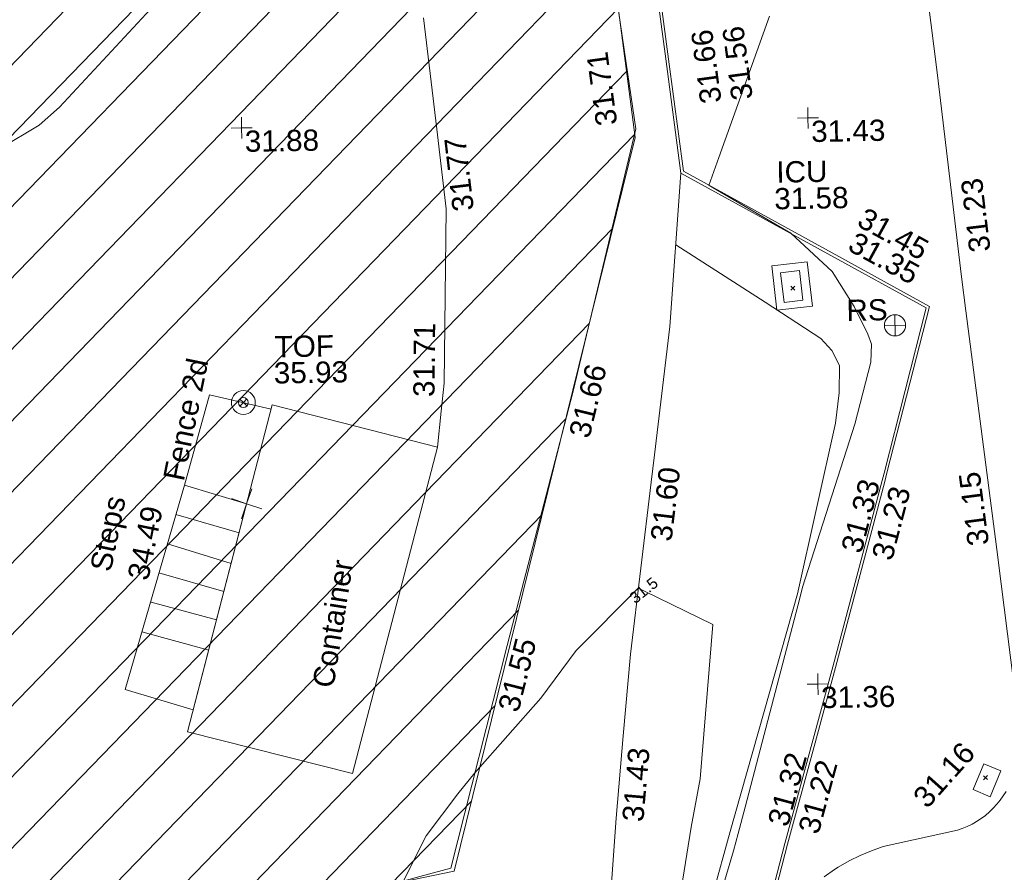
# Model space of a CAD drawing. Header units: millimetres. Extents: x -290717 to 520720, y -103372 to 287762.
# Tile 308 of 375: x 201567 to 218949, y 135038 to 150097. Entities that reach past the tile are written whole.
import ezdxf

# ---------------------------------------------------------------- set-up
doc = ezdxf.new("R2010")
doc.units = ezdxf.units.MM
doc.linetypes.add('IMPORT-HIDDEN2 _3_', pattern=[4762.5, 3175, -1587.5])
doc.linetypes.add('IMPORT-UG_ELEC_STREET LIGHTING_QLB2 _2_', pattern=[2700, 1500, -300.0000000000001, 0, -250, 150, -300.0000000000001, 0, -200])
for name, color, linetype, lineweight, true_color in [('00__TOPO__TOP_OF_FENCE_SYMBOL', 7, 'Continuous', 9, 0x666666), ('00_TOPO_FURN_SIGN', 7, 'Continuous', 9, 0x666666), ('00_UAV_CONCRETE', 9, 'Continuous', 9, 0x808080), ('00_UAV_FENCE', 7, 'Continuous', 9, 0x264c2f), ('00_UAV_FENCE_2D', 7, 'Continuous', 9, 0x264c2f), ('00_UAV_FORM_LINES', 7, 'Continuous', 9, 0x666666), ('00_UAV_FURN_SIGN', 6, 'Continuous', 9, 0xff00ff), ('00_UAV_KERB_BOTTOM', 1, 'Continuous', 9, 0xff0000), ('00_UAV_KERB_TOP', 7, 'Continuous', 9, 0xa500a5), ('00_UAV_LEVEL_SPOT', 7, 'Continuous', 9, 0x666666), ('00_UAV_PARKING', 4, 'Continuous', 9, 0x00ffff), ('00_UAV_SERV_GULLY', 7, 'Continuous', 9, 0x5252a5), ('00_UAV_SERV_IC', 5, 'Continuous', 9, 0x0000ff), ('00_UAV_STEPS', 7, 'Continuous', 9, 0x666666), ('00_UAV_TOP_OF_FENCE', 6, 'Continuous', 9, 0xff00ff), ('01_DTM_CONTOUR_MNR', 7, 'Continuous', 9, 0xa5a552), ('01_DTM_CONTOUR_MNR_LABELS', 7, 'Continuous', 9, 0xa5a552), ('12333-PUM-2D-U-0001-C01 - Rev2_REVIT IMPORT_dwg', 7, 'Continuous', 9, 0x767676), ('PUM-CHAMBER EXTENTS', 6, 'IMPORT-HIDDEN2 _3_', 9, 0xff00ff), ('PUM-UNABLE TO SURVEY', 190, 'Continuous', 9, 0x7f00ff)]:
    doc.layers.add(name, color=color, linetype=linetype, lineweight=lineweight, true_color=true_color)
for name, color, linetype, lineweight in [('00_UAV_CONTAINER', 7, 'Continuous', 9), ('00_UAV_SURFACE', 7, 'Continuous', 9), ('GEN-TEXT', 7, 'Continuous', 9)]:
    doc.layers.add(name, color=color, linetype=linetype, lineweight=lineweight)
doc.styles.add('Swis721 Lt BT_1', font='swissl.ttf', dxfattribs={"height": 200})
doc.styles.add('Swis721 Lt BT_2', font='swissl.ttf', dxfattribs={"height": 375})

# ---------------------------------------------------------------- blocks, each defined once
blk = doc.blocks.new('12333-PUM-2D-U-0001-C01 - Rev2_REVIT IMPORT_dwg_MSL_RoadSign_SYM-2077242-Site Location Plan Existing')
at = {"layer": '00_TOPO_FURN_SIGN', "color": 254, "true_color": 0xcccccc}
for p, q in [((-0.2287617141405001, -500.0000000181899), (-0.2287617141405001, 499.9999999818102)), ((-500.2287617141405, 0), (499.7712382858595, 0))]:
    blk.add_line(p, q, dxfattribs=at)
blk.add_circle((-0.2287617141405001, 0), 500.0000000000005, dxfattribs=at)
blk = doc.blocks.new('12333-PUM-2D-U-0001-C01 - Rev2_REVIT IMPORT_dwg_MSL_Node_Linework_1-2077247-Site Location Plan Existing')
at = {"layer": '00_UAV_STEPS', "color": 254, "true_color": 0xcccccc, "flags": 128}
for points in [[(256.5421955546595, 704.8438894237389), (0, 0), (-704.8438894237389, 256.5421955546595)], [(704.8438894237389, -256.5421955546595), (0, 0), (-256.5421955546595, -704.8438894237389)]]:
    blk.add_lwpolyline(points, dxfattribs=at)
blk = doc.blocks.new('12333-PUM-2D-U-0001-C01 - Rev2_REVIT IMPORT_dwg_MSL_Node_LineworkTOF-2077248-Site Location Plan Existing')
at = {"layer": '00__TOPO__TOP_OF_FENCE_SYMBOL', "color": 254, "true_color": 0xcccccc, "flags": 128}
for points in [[(165.3591892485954, 165.3591892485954), (0, 0), (-165.3591892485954, 165.3591892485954)], [(165.3591892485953, -165.3591892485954), (0, 0), (-165.3591892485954, -165.3591892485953)]]:
    blk.add_lwpolyline(points, dxfattribs=at)
at = {"layer": '00__TOPO__TOP_OF_FENCE_SYMBOL', "color": 254, "true_color": 0xcccccc}
for radius in [562.5594001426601, 233.853208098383]:
    blk.add_circle((0, 0), radius, dxfattribs=at)
blk = doc.blocks.new('12333-PUM-2D-U-0001-C01 - Rev2_REVIT IMPORT_dwg_UAV-2077255-Site Location Plan Existing')
at = {"layer": '00_UAV_LEVEL_SPOT', "color": 254, "true_color": 0xcccccc, "flags": 128}
for points in [[(500.0000000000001, 0), (0, 0), (0, 500.0000000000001)], [(0, -500.0000000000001), (0, 0), (-500.0000000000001, 0)]]:
    blk.add_lwpolyline(points, dxfattribs=at)
blk = doc.blocks.new('12333-PUM-2D-U-0001-C01 - Rev2_REVIT IMPORT_dwg_MGS62954_T2_Galway_ITM_3d_Rev1-2077680-Site Location Plan Existing')
at = {"layer": '00_UAV_CONCRETE', "color": 254, "true_color": 0xcccccc, "flags": 128}
blk.add_lwpolyline([(534119943.6530001, 725697462.774), (534120020.6530001, 725696676.774), (534119390.6656227, 725696615.0576794), (534119313.6656227, 725697401.0576795)], close=True, dxfattribs=at)
at = {"layer": '00_UAV_CONTAINER', "color": 254, "true_color": 0xcccccc, "flags": 128}
blk.add_lwpolyline([(534108860.311, 725689352.8785), (534110454.311, 725695096.8785), (534113356.3110001, 725694303.8785), (534111758.3110001, 725688565.8785)], close=True, dxfattribs=at)
at = {"layer": '00_UAV_FENCE', "color": 254, "true_color": 0xcccccc, "flags": 128}
blk.add_lwpolyline([(534114553.873535, 725720679.9188492), (534114952.7900001, 725716698.6395001), (534115066.0952614, 725715711.0433478), (534115463.7900001, 725712244.6395), (534115627.3845999, 725710744.8716956), (534116006.7900002, 725707266.6395), (534116198.1602979, 725705780.1131842), (534116835.937072, 725700825.9903733), (534116960.311, 725699859.8785), (534115953.3150575, 725695962.9479376), (534115769.311, 725695250.8785001), (534114630.6823692, 725691142.6329396), (534114529.3110002, 725690776.8785), (534113464.311, 725686864.8784999), (534112917.2098656, 725686724.0475677), (534111137.3110002, 725686265.8785001), (534108066.5445354, 725685517.0495839), (534107352.311, 725685342.8784999), (534103927.8740001, 725684823.1450002)], dxfattribs=at)
at = {"layer": '00_UAV_FENCE_2D', "color": 254, "true_color": 0xcccccc, "flags": 128}
blk.add_lwpolyline([(534108880.3110001, 725693710.8785), (534109348.311, 725695297.8785), (534110434.0899269, 725695024.0115963)], dxfattribs=at)
at = {"layer": '00_UAV_FORM_LINES', "color": 254, "true_color": 0xcccccc, "flags": 128}
blk.add_lwpolyline([(534117626.3381698, 725697803.2528993), (534119185.311, 725696762.8784999), (534120158.311, 725696104.8785001), (534120347.311, 725695888.8785001), (534120478.311, 725695620.8785001), (534120468.3110001, 725695136.8785), (534120391.311, 725694599.8785), (534119669.3110001, 725691597.8785), (534118404.311, 725687421.8785), (534117744.311, 725685172.8785), (534117613.3110001, 725684812.8785), (534117460.311, 725684575.8784999), (534117341.3110001, 725684375.8785), (534117103.311, 725684153.8785001), (534116839.311, 725683981.8785), (534116058.6530001, 725683882.7739999)], dxfattribs=at)
at = {"layer": '00_UAV_KERB_BOTTOM', "color": 254, "true_color": 0xcccccc, "flags": 128}
blk.add_lwpolyline([(534117393.6255001, 725702506.7915003), (534117557.3537491, 725701082.9404781), (534117785.6255001, 725699097.7915001), (534120386.0158411, 725697609.0045614), (534122087.6255001, 725696634.7915002), (534121284.0863377, 725693707.0930426), (534121243.6530001, 725693559.774), (534120315.6530002, 725690286.7740002), (534119913.4315583, 725688898.6631132), (534119415.653, 725687180.7740002), (534118838.6530001, 725685093.774), (534118791.3194866, 725684904.6343244), (534118755.9555534, 725684712.8957769), (534118732.7007661, 725684519.3150618), (534118721.6332021, 725684324.1131606), (534118722.8580043, 725684129.1445009), (534118727.7332522, 725684058.7174454), (534118736.3225732, 725683934.6374732), (534118756.6530001, 725683774.774), (534119135.6530002, 725680700.7740002), (534119333.7450456, 725679096.1732526), (534119441.9064115, 725678220.0360612)], dxfattribs=at)
at = {"layer": '00_UAV_KERB_TOP', "color": 254, "true_color": 0xcccccc, "flags": 128}
blk.add_lwpolyline([(534117343.9238005, 725702501.3320494), (534117506.1676008, 725701090.3904282), (534117738.8411013, 725699066.961951), (534120305.8899017, 725697597.2638581), (534122029.1517684, 725696610.6543795), (534121232.2203448, 725693707.0312463), (534121195.4917787, 725693573.210555), (534120267.5884286, 725690300.5514339), (534119861.372771, 725688898.6560644), (534119367.5428863, 725687194.3942626), (534118790.2976042, 725685106.5070808), (534118742.4338273, 725684915.2485285), (534118706.4998873, 725684720.4194802), (534118682.9637417, 725684524.4966453), (534118682.7774443, 725684522.3863846), (534118671.6243178, 725684325.3703468), (534118672.8688617, 725684127.2591226), (534118677.6410295, 725684058.321143), (534118686.5410372, 725683929.7530437), (534118707.0404362, 725683768.5608975), (534119086.0287455, 725680694.6557202), (534119283.4172621, 725679095.753749), (534119392.2062801, 725678214.5323977)], dxfattribs=at)
at = {"layer": '00_UAV_PARKING', "color": 254, "true_color": 0xcccccc, "flags": 128}
blk.add_lwpolyline([(534113243.3110001, 725701888.8785), (534113443.8404932, 725699919.1425767), (534113587.311, 725698509.8785), (534113495.3110001, 725695428.8784999), (534113434.1240752, 725694933.6605805), (534113356.3110001, 725694303.8785)], dxfattribs=at)
at = {"layer": '00_UAV_SERV_GULLY', "color": 254, "true_color": 0xcccccc, "flags": 128}
blk.add_lwpolyline([(534122705.6530001, 725688088.774), (534122905.6530002, 725688542.774), (534123204.231658, 725688411.2415515), (534123004.2316581, 725687957.2415515)], close=True, dxfattribs=at)
at = {"layer": '00_UAV_SERV_IC', "color": 254, "true_color": 0xcccccc, "flags": 128}
blk.add_lwpolyline([(534119801.6530001, 725697306.774), (534119852.6530001, 725696783.7740002), (534119520.3653867, 725696751.3711927), (534119469.3653868, 725697274.3711926)], close=True, dxfattribs=at)
at = {"layer": '00_UAV_STEPS', "color": 254, "true_color": 0xcccccc}
for p, q in [((534108720.5845589, 725693194.1756831), (534109830.9197102, 725692850.4797735)), ((534108560.6479479, 725692676.7929828), (534109681.515377, 725692312.0992908)), ((534108403.5792097, 725692168.6876318), (534109544.8191289, 725691819.5125604)), ((534108259.311, 725691654.8784999), (534109406.3340347, 725691320.4796982)), ((534108082.1664166, 725691128.9418367), (534109258.0737593, 725690786.221843))]:
    blk.add_line(p, q, dxfattribs=at)
at = {"layer": '00_UAV_STEPS', "color": 254, "true_color": 0xcccccc, "flags": 128}
blk.add_lwpolyline([(534107769.311, 725690116.8785), (534108880.3110001, 725693710.8785), (534109972.3543692, 725693360.141431), (534108967.6315855, 725689739.6096435)], close=True, dxfattribs=at)
at = {"layer": '00_UAV_SURFACE', "color": 254, "true_color": 0xcccccc, "flags": 128}
for points in [[(534120054.2553489, 725686596.8213005), (534120235.6530001, 725686718.7740002), (534120304.3500625, 725686760.7886997), (534120495.5498071, 725686866.7142702), (534120693.0233844, 725686960.4252894), (534120895.9914562, 725687041.5519224), (534121103.6530001, 725687109.774), (534122418.6530002, 725687376.774), (534122504.7768515, 725687404.6538094), (534122592.4221207, 725687439.1213171), (534122677.7302095, 725687479.0241033), (534122708.2677343, 725687495.7206123), (534122760.3644454, 725687524.2046894), (534122839.9987093, 725687574.4847687), (534122916.3187206, 725687629.6659086), (534122989.0232794, 725687689.5303341), (534123057.8254541, 725687753.8417882), (534123122.4537137, 725687822.3464622), (534123182.6530001, 725687894.7740002), (534123236.6839888, 725687968.6439238), (534123287.4717743, 725688047.9553553)], [(534123508.6530002, 725689478.774), (534123213.2305275, 725692180.4923568), (534123212.6530002, 725692185.774), (534122723.6530001, 725696545.774), (534122662.1339337, 725697149.3761891), (534122293.6530002, 725700764.7740002), (534122145.3082206, 725702120.3599124), (534121766.6255001, 725705580.7915002), (534121624.1465514, 725707090.9574785), (534121509.6255002, 725708304.7915002), (534121043.185101, 725712054.1049786), (534120995.7365, 725712435.5035002), (534120517.3910529, 725717021.7021168), (534120510.7365002, 725717085.5035002), (534120154.7365, 725720356.5035001), (534119973.317086, 725721988.0633637), (534119706.7365001, 725724385.5035001), (534119411.7552998, 725726952.6371888), (534119299.7365, 725727927.5035001), (534118987.7365, 725730690.5035001), (534118821.7846175, 725731911.409681), (534118516.1087185, 725734160.2639198)], [(534117738.8411013, 725699066.961951), (534117497.6530001, 725696357.7740002), (534117184.7016305, 725694101.229914), (534117117.6530001, 725693617.7740003), (534116699.6530001, 725690584.774), (534116549.1644946, 725689145.6653785), (534116397.6530001, 725687696.7740002), (534116083.9751624, 725684167.6669992), (534116058.6530001, 725683882.774), (534116072.1099803, 725683297.7239317)]]:
    blk.add_lwpolyline(points, dxfattribs=at)
at = {"layer": '01_DTM_CONTOUR_MNR', "color": 254, "true_color": 0xcccccc, "flags": 128}
for points in [[(534108430.0000002, 725702123.1250001), (534106789.9033816, 725700420.0000001), (534106430.0000002, 725700109.45), (534105722.834891, 725699712.8348911), (534104430.0000002, 725699207.2582481), (534102809.0123458, 725698799.0123458), (534102430.0000002, 725698729.5238096), (534100430.0000002, 725698420.0000001), (534098430.0000002, 725698020), (534097894.2857143, 725697884.2857145), (534096430.0000002, 725697348.5714285), (534095168.6409434, 725696762.9404379), (534094430.0000002, 725696420.0000001), (534092430.0000002, 725695491.4285716), (534090904.8062016, 725694894.8062017), (534090430.0000002, 725694762.8571428), (534088430.0000002, 725694420.0000001)], [(534119349.6060444, 725701810.1406986), (534118413.708517, 725699330.079142), (534118230, 725698840.0000001), (534118306.7821193, 725698796.5123876), (534119660.0000001, 725697970.0000002), (534120377.2683097, 725697282.1636063), (534120759.1253928, 725696654.2593148), (534120990.2530889, 725696164.394181), (534121053.185577, 725695986.0991751), (534121031.6970114, 725695669.2914145), (534120731.484819, 725694577.6285402), (534120634.6699532, 725694288.8764795), (534119759.6209477, 725691715.3942922), (534119705.1021506, 725691523.9453406), (534118678.6066979, 725687849.0841123), (534118547.1342914, 725687385.1124878), (534118457.1273074, 725687081.630565), (534117853.9442688, 725685163.4888989)], [(534117410.1984583, 725685792.6850004), (534117719.8030635, 725687515.2275711), (534117891.2320682, 725688365.7098029), (534118162.9797048, 725691082.4374747), (534116958.0138819, 725691699.7840266), (534116860, 725691750.0000001), (534115741.2794233, 725690668.3613435), (534115102.8288413, 725689836.5172029), (534113920.0000001, 725688540.0000001), (534113611.9873922, 725688175.708914), (534113038.9853312, 725687442.206858), (534112622.6786016, 725686651.9020642)]]:
    blk.add_lwpolyline(points, dxfattribs=at)
at = {"xscale": 0.375, "yscale": 0.375, "zscale": 0.375}
for name, p in [('12333-PUM-2D-U-0001-C01 - Rev2_REVIT IMPORT_dwg_UAV-2077255-Site Location Plan Existing', (534110000.0000001, 725700000)), ('12333-PUM-2D-U-0001-C01 - Rev2_REVIT IMPORT_dwg_UAV-2077255-Site Location Plan Existing', (534120000, 725700000)), ('12333-PUM-2D-U-0001-C01 - Rev2_REVIT IMPORT_dwg_MSL_RoadSign_SYM-2077242-Site Location Plan Existing', (534121472.3967857, 725696311.8785)), ('12333-PUM-2D-U-0001-C01 - Rev2_REVIT IMPORT_dwg_MSL_Node_LineworkTOF-2077248-Site Location Plan Existing', (534109945.9161052, 725695149.3008059)), ('12333-PUM-2D-U-0001-C01 - Rev2_REVIT IMPORT_dwg_MSL_Node_Linework_1-2077247-Site Location Plan Existing', (534109972.3543692, 725693360.141431)), ('12333-PUM-2D-U-0001-C01 - Rev2_REVIT IMPORT_dwg_UAV-2077255-Site Location Plan Existing', (534120000, 725690000.0000001))]:
    blk.add_blockref(name, p, dxfattribs=at)
at = {"layer": '00_UAV_CONTAINER', "color": 251, "true_color": 0x666666, "insert": (534111076.8510678, 725690130.2647455), "char_height": 375, "width": 2621.390807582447, "attachment_point": 1, "rotation": 80.05892342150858, "line_spacing_factor": 1.005061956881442, "style": 'Swis721 Lt BT_2'}
blk.add_mtext('Container', dxfattribs=at)
at = {"layer": '00_UAV_FENCE', "color": 251, "true_color": 0x666666, "char_height": 375, "width": 1495.902363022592, "attachment_point": 1, "line_spacing_factor": 1.005061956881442, "style": 'Swis721 Lt BT_2'}
for s, insert, rotation in [('31.71', (534116261.9211699, 725699904.9884955), 96.80299245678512), ('31.66', (534115677.5661274, 725694486.2662994), 75.24618896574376), ('31.55', (534114340.9225063, 725689673.5911971), 74.67145091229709)]:
    blk.add_mtext(s, dxfattribs=dict(at, insert=insert, rotation=rotation))
at = {"layer": '00_UAV_FENCE_2D', "color": 251, "true_color": 0x666666, "insert": (534108502.6394363, 725693844.649108), "char_height": 375, "width": 2545.408465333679, "attachment_point": 1, "rotation": 77.46373214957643, "line_spacing_factor": 1.005061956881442, "style": 'Swis721 Lt BT_2'}
blk.add_mtext('Fence 2d', dxfattribs=at)
at = {"layer": '00_UAV_FURN_SIGN', "color": 251, "true_color": 0x666666, "insert": (534120618.6202055, 725696779.3792372), "char_height": 375, "width": 783.5679044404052, "attachment_point": 1, "line_spacing_factor": 1.005061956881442, "style": 'Swis721 Lt BT_2'}
blk.add_mtext('RS', dxfattribs=at)
at = {"layer": '00_UAV_KERB_BOTTOM', "color": 251, "true_color": 0x666666, "char_height": 375, "width": 1495.902363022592, "attachment_point": 1, "line_spacing_factor": 1.005061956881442, "style": 'Swis721 Lt BT_2'}
for s, insert, rotation in [('31.56', (534118661.3194659, 725700316.6122609), 96.55961582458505), ('31.35', (534120823.6284072, 725697990.7301415), 330.20780948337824), ('31.23', (534120983.3733136, 725692240.2542318), 74.24393556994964), ('31.22', (534119602.1125369, 725687433.000317), 73.84043345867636)]:
    blk.add_mtext(s, dxfattribs=dict(at, insert=insert, rotation=rotation))
at = {"layer": '00_UAV_KERB_TOP', "color": 251, "true_color": 0x666666, "char_height": 375, "width": 1495.902363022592, "attachment_point": 1, "line_spacing_factor": 1.005061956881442, "style": 'Swis721 Lt BT_2'}
for s, insert, rotation in [('31.66', (534118108.0387871, 725700266.326495), 96.55961583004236), ('31.45', (534120994.6148866, 725698417.5950513), 330.2078094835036), ('31.33', (534120444.9373277, 725692377.5235075), 74.23718615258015), ('31.32', (534119064.6189243, 725687573.6537137), 73.84043345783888)]:
    blk.add_mtext(s, dxfattribs=dict(at, insert=insert, rotation=rotation))
at = {"layer": '00_UAV_LEVEL_SPOT', "char_height": 375, "width": 1495.902363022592, "attachment_point": 1, "line_spacing_factor": 1.005061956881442, "style": 'Swis721 Lt BT_2'}
for s, insert in [('31.88', (534110051.8765643, 725699949.1441548)), ('31.43', (534120051.8765643, 725699949.1441548)), ('31.36', (534120051.8765643, 725689949.1441547))]:
    blk.add_mtext(s, dxfattribs=dict(at, insert=insert))
at = {"layer": '00_UAV_PARKING', "color": 251, "true_color": 0x666666, "char_height": 375, "width": 1495.902363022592, "attachment_point": 1, "line_spacing_factor": 1.005061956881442, "style": 'Swis721 Lt BT_2'}
for s, insert, rotation in [('31.77', (534113703.8141761, 725698440.6709522), 95.81298485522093), ('31.71', (534112946.0352568, 725695197.3302037), 88.40710547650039)]:
    blk.add_mtext(s, dxfattribs=dict(at, insert=insert, rotation=rotation))
at = {"layer": '00_UAV_SERV_IC', "color": 251, "true_color": 0x666666, "char_height": 375, "attachment_point": 1, "line_spacing_factor": 1.005061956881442, "style": 'Swis721 Lt BT_2'}
for s, insert, width in [('ICU', (534119424.3892564, 725699241.8685975), 1021.012723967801), ('31.58', (534119379.5611059, 725698771.4895966), 1495.902363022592)]:
    blk.add_mtext(s, dxfattribs=dict(at, insert=insert, width=width))
at = {"layer": '00_UAV_STEPS', "char_height": 375, "attachment_point": 1, "rotation": 77.46373214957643, "line_spacing_factor": 1.005061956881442, "style": 'Swis721 Lt BT_2'}
for s, insert, width in [('Steps', (534107185.7910401, 725692263.9368694), 1552.889119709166), ('34.49', (534107843.2719339, 725692099.9812468), 1495.902363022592)]:
    blk.add_mtext(s, dxfattribs=dict(at, insert=insert, width=width))
at = {"layer": '00_UAV_SURFACE', "color": 251, "true_color": 0x666666, "char_height": 375, "width": 1495.902363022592, "attachment_point": 1, "line_spacing_factor": 1.005061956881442, "style": 'Swis721 Lt BT_2'}
for s, insert, rotation in [('31.23', (534122810.1346353, 725697559.6294917), 95.81948456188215), ('31.60', (534117087.9096933, 725692602.1443741), 82.12921821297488), ('31.15', (534122693.2251397, 725692373.745458), 96.39847543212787), ('31.16', (534121614.5968047, 725688005.5029174), 47.2751184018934), ('31.43', (534116502.1516795, 725687649.0578095), 84.03024054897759)]:
    blk.add_mtext(s, dxfattribs=dict(at, insert=insert, rotation=rotation))
at = {"layer": '00_UAV_TOP_OF_FENCE', "color": 251, "true_color": 0x666666, "char_height": 375, "attachment_point": 1, "line_spacing_factor": 1.005061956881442, "style": 'Swis721 Lt BT_2'}
for s, insert, width in [('TOF', (534110514.6923154, 725696312.3599316), 1163.479615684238), ('35.93', (534110492.2686737, 725695848.9832268), 1495.902363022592)]:
    blk.add_mtext(s, dxfattribs=dict(at, insert=insert, width=width))
at = {"layer": '01_DTM_CONTOUR_MNR_LABELS', "color": 251, "true_color": 0x666666, "insert": (534116892.7609228, 725691789.1631912), "char_height": 200, "width": 620.5117196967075, "attachment_point": 2, "rotation": 37.608443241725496, "line_spacing_factor": 1.005061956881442, "style": 'Swis721 Lt BT_1'}
blk.add_mtext('31.5', dxfattribs=at)
blk = doc.blocks.new('12333-PUM-2D-U-0001-C01 - Rev2_REVIT IMPORT_dwg-1620468-Site Location Plan Existing')
at = {"layer": 'PUM-CHAMBER EXTENTS', "true_color": 0xfff4d4}
h = blk.add_hatch(dxfattribs=at)
h.set_pattern_fill('FP_14', style=0, pattern_type=2)
h.set_pattern_definition([(45, (-533641079.65, -725615854.3560001), (-618.7184335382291, 618.7184335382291), [])])
h.paths.add_polyline_path([(403919.3501528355, 57112.64382128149), (422583.3501528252, 59059.64382132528), (425379.3501529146, 57266.64382137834), (446445.3501529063, 59135.6438213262), (445962.3501528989, 65972.64382138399), (472441.3501528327, 70954.64382134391), (475862.3501529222, 83851.64382134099), (472404.3501529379, 114549.643821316), (470529.3501529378, 123488.6438213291), (451569.3501528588, 121705.6438213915), (448766.3501529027, 118521.6438213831), (443614.3501529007, 118196.6438213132), (441393.3501528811, 120608.6438213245), (437801.3501529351, 120123.6438213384), (427379.3501529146, 117955.6438213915), (414454.350152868, 116426.6438212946), (403467.3501529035, 115261.6438213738), (398244.3501529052, 114380.6438213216), (392331.3501528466, 110751.6438213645), (389433.3501529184, 106835.6438212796), (388966.3501528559, 103227.6438213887), (391008.3501528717, 96414.64382130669), (397227.3501529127, 88458.64382130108), (396038.3501528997, 85269.64382128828), (397110.6486418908, 81772.81873260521), (398121.3501528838, 78636.64382137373), (399845.3501529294, 78913.64382137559), (400589.3501528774, 74987.64382128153), (403494.5639885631, 59392.83982322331)])
at = {"layer": 'GEN-TEXT', "color": 253, "true_color": 0xaaaaaa}
for p, q in [((478566.9948138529, 81109.2884822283), (478637.7054919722, 81179.9991603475)), ((478637.7054919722, 81109.2884822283), (478566.9948138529, 81179.9991603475)), ((481815.9948138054, 72406.28848224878), (481886.7054919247, 72476.999160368)), ((481886.7054919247, 72406.28848224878), (481815.9948138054, 72476.999160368))]:
    blk.add_line(p, q, dxfattribs=at)
at = {"layer": 'PUM-UNABLE TO SURVEY', "color": 7, "true_color": 0xfff4d4, "flags": 128}
for points in [[(399850.549107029, 78886.2095555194), (399845.3501529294, 78913.64382137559), (398121.3501528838, 78636.64382137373), (397043.3501529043, 81981.64382134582), (396038.3501528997, 85269.64382128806), (397227.3501529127, 88458.64382130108), (391008.3501528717, 96414.64382130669), (388966.3501528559, 103227.6438213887), (389433.3501529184, 106835.6438212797), (392331.3501528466, 110751.6438213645), (398244.3501529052, 114380.6438213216), (403467.3501529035, 115261.6438213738), (414454.350152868, 116426.6438212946), (427379.3501529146, 117955.6438213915), (437801.3501529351, 120123.6438213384), (441393.3501528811, 120608.6438213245), (443614.3501529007, 118196.6438213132), (448766.3501529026, 118521.6438213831), (451569.3501528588, 121705.6438213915), (470529.3501529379, 123488.6438213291), (472404.3501529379, 114549.643821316), (475862.3501529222, 83851.64382134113), (472441.3501528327, 70954.64382134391)], [(472441.3501528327, 70954.64382134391), (445962.3501528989, 65972.64382138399), (446445.3501529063, 59135.6438213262), (425379.3501529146, 57266.64382137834), (422583.3501528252, 59059.64382132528), (403919.3501528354, 57112.64382128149), (400589.3501528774, 74987.64382128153), (400192.1137843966, 77083.813153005)]]:
    blk.add_lwpolyline(points, dxfattribs=at)
blk.add_blockref('12333-PUM-2D-U-0001-C01 - Rev2_REVIT IMPORT_dwg_MGS62954_T2_Galway_ITM_3d_Rev1-2077680-Site Location Plan Existing', (-533641079.6498471, -725615854.3561786))

msp = doc.modelspace()

# ---------------------------------------------------------------- block references
at = {"layer": '12333-PUM-2D-U-0001-C01 - Rev2_REVIT IMPORT_dwg', "color": 254, "linetype": 'IMPORT-UG_ELEC_STREET LIGHTING_QLB2 _2_', "true_color": 0xffd4d4, "rotation": 0.9999999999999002}
msp.add_blockref('12333-PUM-2D-U-0001-C01 - Rev2_REVIT IMPORT_dwg-1620468-Site Location Plan Existing', (-261895.0770586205, 55869.5817132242), dxfattribs=at)

doc.saveas('drawing.dxf')
